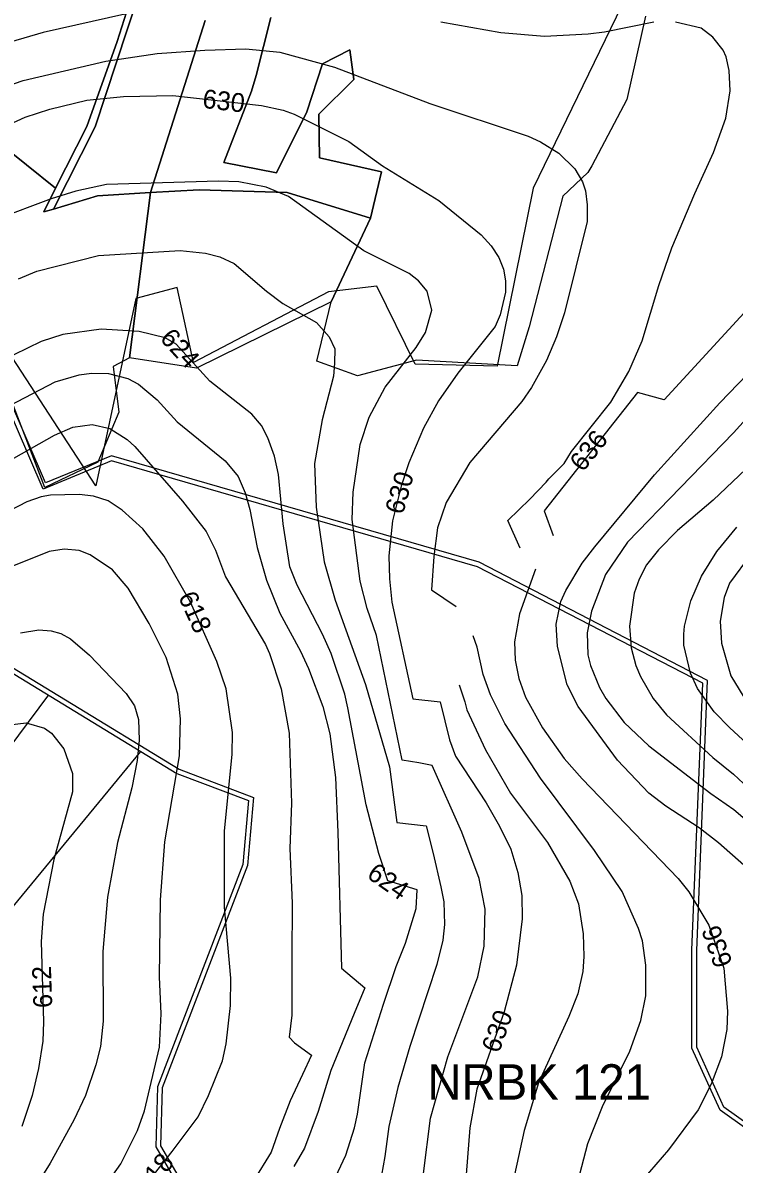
# Model space of a CAD drawing. Extents: x -709418 to -703832, y -1161719 to -1157826.
# Drawn here: x -707643 to -707341.5, y -1161336.1 to -1160852.4 of the extents above; entities that cross this region are included whole.
import ezdxf

# ---------------------------------------------------------------- set-up
doc = ezdxf.new("R2010")
doc.units = 0
for name, color, linetype in [('102_obvod PÚ', 7, 'Continuous'), ('120_vrstevnice hlavní', 7, 'Continuous'), ('121_vrstevnice hlavní_popis', 7, 'Continuous'), ('122_vrstevnice základní', 7, 'Continuous'), ('206_TTP_KN', 7, 'Continuous'), ('210_ostatní plocha_KN', 7, 'Continuous'), ('514 odvodnění - LPIS', 7, 'Continuous'), ('603_NRBK_stav', 7, 'Continuous'), ('604_NRBK_stav_popis', 7, 'Continuous'), ('611_LBK_stav', 7, 'Continuous')]:
    doc.layers.add(name, color=color, linetype=linetype)

msp = doc.modelspace()

# ---------------------------------------------------------------- linework, layer by layer
at = {"layer": '102_obvod PÚ'}
msp.add_lwpolyline([(-707379.03, -1160849.56), (-707386.91, -1160884.92), (-707401.78, -1160912.97), (-707403.5, -1160915.76), (-707414.16, -1160925.85), (-707428.4, -1160981.3), (-707433.48, -1160997.7), (-707476.07, -1160995.38), (-707501.19, -1161001.94), (-707518.38, -1160995.8), (-707512.25, -1160970.61), (-707569.46, -1160998.82), (-707597.76, -1160994.39), (-707604.76, -1160998.08), (-707602.3, -1161017.4), (-707611.22, -1161038.66), (-707633.7, -1161049.37), (-707648.44, -1161011.05)], dxfattribs=at)
at = {"layer": '120_vrstevnice hlavní'}
for points in [[(-707657.31, -1160899.34), (-707641.98, -1160892.4), (-707631.56, -1160888.93), (-707615.94, -1160885.17), (-707600.32, -1160883.58), (-707579.49, -1160883.14), (-707541.88, -1160887.48), (-707532.62, -1160889.36), (-707528, -1160891.1), (-707504.85, -1160902.67), (-707490.53, -1160912.94), (-707466.67, -1160927.69), (-707448.73, -1160942.3), (-707444.54, -1160946.93), (-707441.21, -1160951.85), (-707439.19, -1160956.77), (-707438.46, -1160961.69), (-707438.46, -1160966.6), (-707440.63, -1160976.15), (-707442.8, -1160981.07), (-707458.57, -1161000.88), (-707466.81, -1161012.6), (-707473.18, -1161024.17), (-707479.4, -1161038.93), (-707482.58, -1161048.76), (-707486.34, -1161063.52), (-707487.93, -1161078.27), (-707487.64, -1161088.1), (-707486.63, -1161097.94), (-707477.76, -1161138.9)], [(-707316.24, -1160997.99), (-707341.69, -1161026.2), (-707386.68, -1161072.48), (-707396.08, -1161086.22), (-707402.01, -1161101.7), (-707403.75, -1161110.96), (-707403.46, -1161120.22), (-707402.3, -1161124.84), (-707398.54, -1161134.1), (-707395.94, -1161138.73), (-707388.12, -1161149), (-707377.71, -1161158.84), (-707351.39, -1161179.09), (-707341.55, -1161185.88), (-707333.02, -1161193.12)], [(-707646.89, -1161036.9), (-707629.54, -1161027.21), (-707621.87, -1161023.74), (-707613.63, -1161022.58), (-707606.1, -1161024.32), (-707598.87, -1161028.95), (-707595.55, -1161031.98)], [(-707595.55, -1161031.98), (-707575.3, -1161055.13), (-707565.31, -1161068), (-707561.41, -1161075.96), (-707557.07, -1161087.24), (-707540.15, -1161115.88), (-707538.41, -1161119.64), (-707533.49, -1161134.68), (-707530.17, -1161153.48), (-707529.2, -1161183.13), (-707529.88, -1161202.37), (-707528.86, -1161225.52), (-707529.01, -1161248.66), (-707528.99, -1161272.92), (-707530.12, -1161282.34), (-707527.85, -1161284.68), (-707520.7, -1161289.88), (-707524.47, -1161298.17), (-707529.63, -1161309.3), (-707534.15, -1161320.98), (-707537.75, -1161331.12), (-707545.29, -1161343.18), (-707552.99, -1161352.64), (-707566.55, -1161362.44)], [(-707477.76, -1161138.9), (-707466.07, -1161140.2), (-707462.13, -1161156.3), (-707459.66, -1161163.19), (-707446.56, -1161182.99), (-707440.92, -1161192.83), (-707436.15, -1161202.66), (-707433.11, -1161212.5), (-707431.52, -1161222.33), (-707431.37, -1161232.17), (-707433.69, -1161251.84), (-707439.04, -1161271.51), (-707450.61, -1161304.35), (-707453.51, -1161320.69), (-707456.11, -1161353.09)]]:
    msp.add_lwpolyline(points, dxfattribs=at)
at = {"layer": '122_vrstevnice základní'}
for points in [[(-707185.91, -1160842.79), (-707194.01, -1160852.91), (-707205.58, -1160873.74), (-707220.05, -1160903.83), (-707229.16, -1160915.26), (-707241.89, -1160934.49), (-707255.92, -1160951.27), (-707280.8, -1160976.01), (-707295.55, -1160994.66), (-707325.06, -1161029.96), (-707333.88, -1161039.07), (-707350.37, -1161054.69), (-707365.42, -1161067.56), (-707373.52, -1161075.81)], [(-707274.15, -1160843.08), (-707281.52, -1160853.2), (-707293.09, -1160875.19), (-707309.15, -1160909.9), (-707321.01, -1160941.73), (-707335.62, -1160973.55), (-707371.13, -1161012.11), (-707382.43, -1161009.09), (-707421.99, -1161059.2), (-707418.17, -1161069.63)], [(-707599.74, -1160848.72), (-707634.46, -1160856.53), (-707648.34, -1160860.58), (-707664.54, -1160866.51), (-707687.68, -1160876.2), (-707696.94, -1160882.28), (-707709.67, -1160893.12), (-707713.43, -1160897.32), (-707726.02, -1160907.59), (-707752.48, -1160933.62), (-707768.83, -1160952.57), (-707775.63, -1160961.25), (-707798.77, -1160995.39), (-707814.25, -1161015.35), (-707832.47, -1161041.24), (-707842.74, -1161057.44), (-707851.13, -1161075.67)], [(-707375.54, -1160852.05), (-707396.37, -1160856.39), (-707403.31, -1160857.25), (-707421.83, -1160858.12), (-707440.34, -1160856.67), (-707465.8, -1160852.05)], [(-707432.16, -1161075.03), (-707437.44, -1161063.35), (-707428.02, -1161054.3), (-707421.17, -1161047.13), (-707420.01, -1161045.69), (-707413.58, -1161039.22), (-707410.4, -1161034.01), (-707393.77, -1161013.18), (-707386.1, -1161000.16), (-707380.46, -1160987.14), (-707373.37, -1160963.71), (-707367.88, -1160947.8), (-707358.18, -1160924.66), (-707350.23, -1160907.3), (-707345.02, -1160892.83), (-707343.14, -1160881.26), (-707343.58, -1160872.58), (-707344.88, -1160866.8), (-707346.18, -1160863.91), (-707350.52, -1160858.41), (-707355.44, -1160854.65), (-707366.28, -1160852.05)], [(-707607.84, -1160868.68), (-707586.14, -1160865.35), (-707565.89, -1160863.91), (-707548.54, -1160863.47), (-707534.07, -1160864.77), (-707510.93, -1160871.14), (-707470.43, -1160886.61), (-707428.77, -1160900.36), (-707423.56, -1160902.81), (-707415.75, -1160907.59), (-707408.95, -1160914.24), (-707405.77, -1160919.74), (-707404.51, -1160923.65), (-707403.76, -1160929.53), (-707403.76, -1160936.62), (-707413.44, -1160975.28), (-707416.77, -1160985.41), (-707420.96, -1160995.53), (-707427.32, -1161006.96), (-707431.52, -1161012.89), (-707453.51, -1161038.78), (-707463.63, -1161055.7), (-707467.25, -1161066.41), (-707468.84, -1161078.56), (-707469.84, -1161092.73), (-707459.36, -1161099.77)], [(-707665.12, -1160884.45), (-707642.84, -1160876.78), (-707607.84, -1160868.68)], [(-707482.27, -1161164.89), (-707493.14, -1161112.12), (-707497.04, -1161100.55), (-707500.08, -1161088.97), (-707503.41, -1161062.94), (-707502.97, -1161051.36), (-707500.08, -1161031.11), (-707496.18, -1161019.54), (-707489.38, -1161006.81), (-707476.21, -1160990.04), (-707472.31, -1160983.67), (-707469.7, -1160974.12), (-707471.59, -1160966.17), (-707475.35, -1160961.69), (-707479.25, -1160958.65), (-707498.49, -1160948.96), (-707530.46, -1160925.96), (-707539.86, -1160922.05), (-707551.43, -1160919.74), (-707560.11, -1160919.45), (-707607.55, -1160920.9), (-707620.57, -1160923.79), (-707630.98, -1160926.97), (-707654.42, -1160935.79)], [(-707644.87, -1160960.82), (-707637.06, -1160957.64), (-707611.02, -1160950.98), (-707576.31, -1160948.81), (-707565.6, -1160949.97), (-707559.53, -1160951.56), (-707553.45, -1160954.45), (-707539.71, -1160966.17), (-707532.77, -1160971.38), (-707518.59, -1160979.33), (-707513.1, -1160985.41), (-707510.78, -1160990.61), (-707510.93, -1160996.69), (-707511.36, -1161002.19), (-707516.14, -1161020.7), (-707519.32, -1161039.22), (-707518.74, -1161057.73), (-707515.27, -1161080.87), (-707510.64, -1161097.07), (-707497.72, -1161132.85), (-707487.65, -1161167.77)], [(-707488.36, -1161216.11), (-707492.07, -1161204.47), (-707497.48, -1161183.86), (-707505.29, -1161142.78), (-707506.59, -1161137), (-707512.38, -1161119.64), (-707515.99, -1161111.54), (-707526.7, -1161090.71), (-707529.88, -1161082.9), (-707532.62, -1161064.67), (-707534.65, -1161043.84), (-707536.39, -1161036.03), (-707539.13, -1161028.22), (-707541.88, -1161023.02), (-707545.93, -1161018.24), (-707563.72, -1161004.21), (-707578.04, -1160988.59), (-707582.67, -1160985.84), (-707593.67, -1160983.24), (-707609.86, -1160982.23), (-707626.07, -1160984.54), (-707635.32, -1160987.43), (-707646.89, -1160993.07)], [(-707337.35, -1161209.46), (-707348.06, -1161199.92), (-707356.3, -1161193.55), (-707370.47, -1161184.43), (-707377.71, -1161178.94), (-707390.87, -1161164.91), (-707407.65, -1161142.2), (-707412.28, -1161132.95), (-707416.33, -1161116.75), (-707416.91, -1161107.2), (-707414.89, -1161097.65), (-707412.86, -1161093.02), (-707405.92, -1161081.45), (-707400.56, -1161074.51), (-707375.25, -1161043.99), (-707347.48, -1161013.47), (-707332, -1160997.27)], [(-707648.48, -1161014.63), (-707629.39, -1161004.5), (-707619.12, -1161001.61), (-707613.92, -1161000.88), (-707606.68, -1161001.03), (-707598.58, -1161003.2), (-707593.96, -1161005.51), (-707586.14, -1161012.17), (-707577.61, -1161021.57), (-707557.22, -1161038.06), (-707551.72, -1161044.71), (-707548.83, -1161051.66), (-707546.8, -1161058.6), (-707543.62, -1161074.8), (-707539.71, -1161088.68), (-707534.07, -1161102.57), (-707525.25, -1161118.77), (-707521.92, -1161126), (-707515.85, -1161142.2), (-707512.95, -1161153.77), (-707510.49, -1161172.29), (-707509.48, -1161195.43), (-707507.89, -1161253.09), (-707498.09, -1161261.38), (-707502.61, -1161272.31), (-707512.41, -1161296.44), (-707517.87, -1161313.75), (-707523.66, -1161329.37), (-707528.14, -1161337.18)], [(-707589.91, -1161343.6), (-707579.74, -1161330.78), (-707568.64, -1161316.06), (-707564.3, -1161307.1), (-707558.32, -1161292.38), (-707556.78, -1161285.11), (-707555.05, -1161268.91), (-707554.9, -1161257.34), (-707557.5, -1161227.25), (-707557.5, -1161194.85), (-707554.32, -1161162.45), (-707554.18, -1161153.2), (-707556.78, -1161134.68), (-707560.83, -1161123.11), (-707571.97, -1161097.94), (-707583.11, -1161078.41), (-707592.22, -1161066.84), (-707600.9, -1161058.89), (-707606.83, -1161054.98), (-707613.05, -1161052.96), (-707619.12, -1161052.23), (-707631.27, -1161052.52), (-707635.32, -1161053.25), (-707641.4, -1161055.42), (-707671.48, -1161070.89)], [(-707323.61, -1161169.25), (-707343.29, -1161151.17), (-707349.94, -1161144.37), (-707357.03, -1161134.54), (-707359.92, -1161128.03), (-707362.81, -1161116.17), (-707362.81, -1161111.54), (-707362.52, -1161108.07), (-707359.78, -1161097.36), (-707355.29, -1161086.95), (-707348.78, -1161076.53), (-707340.39, -1161066.12)], [(-707612.32, -1161351.36), (-707601.48, -1161336.03), (-707594.39, -1161321.85), (-707591.49, -1161313.6), (-707585.13, -1161286.56), (-707584.41, -1161272.38), (-707585.13, -1161256.76), (-707584.7, -1161224.07), (-707582.82, -1161199.48), (-707576.6, -1161163.03), (-707576.16, -1161147.41), (-707577.32, -1161137), (-707582.24, -1161121.37), (-707589.47, -1161106.91), (-707598.44, -1161092.01), (-707604.95, -1161084.2), (-707614.49, -1161077.83), (-707619.12, -1161076.1), (-707625.49, -1161075.52), (-707631.85, -1161076.39), (-707651.98, -1161084.54)], [(-707373.52, -1161075.81), (-707378.58, -1161082.18), (-707381.73, -1161088.2), (-707383.79, -1161094.18), (-707385.81, -1161108.07), (-707385.09, -1161117.32), (-707383.21, -1161124.84), (-707381.18, -1161129.47), (-707375.83, -1161138.73), (-707370.19, -1161145.67), (-707350.52, -1161163.75), (-707341.69, -1161170.84), (-707316.24, -1161194.56)], [(-707334.32, -1161077.4), (-707343.43, -1161089.84), (-707345.74, -1161095.92), (-707347.34, -1161106.04), (-707346.9, -1161115.3), (-707342.85, -1161129.18), (-707335.76, -1161140.76)], [(-707425.74, -1161083.98), (-707432.53, -1161102.86), (-707434.56, -1161114.72), (-707434.27, -1161122.53), (-707432.82, -1161130.34), (-707429.93, -1161138.15), (-707422.7, -1161151.17), (-707413.58, -1161164.19), (-707405.92, -1161172.87), (-707365.27, -1161215.1), (-707360.64, -1161220.74), (-707352.25, -1161234.78), (-707345.89, -1161253), (-707344.3, -1161271.23), (-707344.59, -1161279.04), (-707346.9, -1161290.61), (-707351.24, -1161302.18), (-707356.74, -1161313.17), (-707369.32, -1161330.09), (-707382.77, -1161345.57)], [(-707644, -1161110.96), (-707636.19, -1161109.66), (-707630.98, -1161110.09), (-707626.93, -1161111.25), (-707622.88, -1161113.42), (-707614.78, -1161120.36), (-707599.16, -1161136.71), (-707595.69, -1161141.91), (-707593.95, -1161147.7), (-707593.67, -1161156.38), (-707594.53, -1161165.06), (-707596.85, -1161176.63), (-707602.92, -1161199.77), (-707607.12, -1161222.91), (-707609.14, -1161246.06), (-707609, -1161275.56), (-707610.16, -1161286.27), (-707612.04, -1161294.08), (-707616.52, -1161307.1), (-707621.44, -1161317.51), (-707631.42, -1161335.74), (-707637.93, -1161346.15)], [(-707410.26, -1161353.38), (-707403.46, -1161327.35), (-707397.24, -1161311.73), (-707385.67, -1161288.29), (-707381.04, -1161275.28), (-707378.87, -1161264.86), (-707378.87, -1161251.84), (-707380.32, -1161241.43), (-707382.05, -1161236.22), (-707388.99, -1161220.6), (-707400.71, -1161203.24), (-707423.56, -1161172.58), (-707438.75, -1161149.43), (-707444.83, -1161137.28), (-707447.86, -1161128.61), (-707450.47, -1161117.03), (-707452.07, -1161112.2)], [(-707458.11, -1161132.93), (-707455.6, -1161140.22), (-707454.77, -1161143.59), (-707446.85, -1161160.55), (-707436.29, -1161178.94), (-707420.67, -1161199.77), (-707411.12, -1161216.26), (-707407.51, -1161225.81), (-707405.48, -1161238.54), (-707405.19, -1161248.08), (-707405.63, -1161254.45), (-707407.8, -1161263.99), (-707411.56, -1161273.54), (-707424.43, -1161301.6), (-707430.51, -1161321.85), (-707438.75, -1161359.46)], [(-707658.32, -1161151.03), (-707641.65, -1161149.09), (-707633.88, -1161151.31), (-707630.84, -1161153.48), (-707625.63, -1161160.14), (-707622.02, -1161170.55), (-707622.02, -1161178.36), (-707629.83, -1161207), (-707634.46, -1161230.15), (-707635.32, -1161241.72), (-707634.31, -1161275.85), (-707634.6, -1161283.95), (-707636.34, -1161295.53), (-707639.08, -1161307.1), (-707643.42, -1161320.11)], [(-707456.98, -1161195.43), (-707469.46, -1161167.15), (-707475.11, -1161166.02), (-707482.27, -1161164.89)], [(-707487.65, -1161167.77), (-707484.53, -1161191.28), (-707472.1, -1161192.78), (-707469.08, -1161204.47), (-707465.8, -1161218.57), (-707464.5, -1161224.94), (-707464.21, -1161234.49), (-707464.93, -1161241.14), (-707467.54, -1161251.55), (-707478.96, -1161286.27), (-707484.03, -1161303.62), (-707487.93, -1161320.11), (-707489.52, -1161332.84), (-707492.41, -1161348.75)], [(-707473.18, -1161340.08), (-707470.14, -1161316.64), (-707462.91, -1161290.61), (-707450.18, -1161256.76), (-707447.43, -1161243.74), (-707447, -1161228.12), (-707449.6, -1161215.1), (-707456.98, -1161195.43)], [(-707511.51, -1161343.84), (-707506.16, -1161332.27), (-707502.39, -1161320.69), (-707501.09, -1161314.91), (-707498.06, -1161293.21), (-707490.12, -1161268.28), (-707484.77, -1161252.37), (-707480.76, -1161242.54), (-707476.24, -1161227.84), (-707475.86, -1161219.92), (-707488.36, -1161216.11)]]:
    msp.add_lwpolyline(points, dxfattribs=at)
at = {"layer": '206_TTP_KN'}
for p, q in [((-707612.43, -1160896.44), (-707584.28, -1160811.67)), ((-707588.95, -1160816.09), (-707603.08, -1160860.26)), ((-707565.78, -1160851.38), (-707588.84, -1160924.25)), ((-707544.12, -1160874.64), (-707537.95, -1160850.13)), ((-707379.03, -1160849.56), (-707386.91, -1160884.92)), ((-707603.08, -1160860.26), (-707615.91, -1160896.35)), ((-707504.37, -1160863.76), (-707516.04, -1160869.72)), ((-707502.66, -1160876.43), (-707504.37, -1160863.76)), ((-707516.04, -1160869.72), (-707522.68, -1160890.16)), ((-707546.05, -1160881.28), (-707544.12, -1160874.64)), ((-707517.57, -1160891.05), (-707502.66, -1160876.43)), ((-707557.75, -1160911.57), (-707546.05, -1160881.28)), ((-707386.91, -1160884.92), (-707401.78, -1160912.97)), ((-707522.68, -1160890.16), (-707535.56, -1160915.89)), ((-707517.29, -1160909.61), (-707517.57, -1160891.05)), ((-707630.05, -1160931.33), (-707612.43, -1160896.44)), ((-707615.91, -1160896.35), (-707629.14, -1160922.43)), ((-707629.14, -1160922.43), (-707655.07, -1160901.72)), ((-707491.03, -1160915.53), (-707517.29, -1160909.61)), ((-707535.56, -1160915.89), (-707557.75, -1160911.57)), ((-707495.58, -1160935.24), (-707491.03, -1160915.53)), ((-707401.78, -1160912.97), (-707403.5, -1160915.76)), ((-707403.5, -1160915.76), (-707414.16, -1160925.85)), ((-707588.84, -1160924.25), (-707611.32, -1160925.68)), ((-707597.76, -1160994.39), (-707588.84, -1160924.25)), ((-707588.84, -1160924.25), (-707568.22, -1160923.11)), ((-707568.22, -1160923.11), (-707530.97, -1160924.33)), ((-707530.97, -1160924.33), (-707495.58, -1160935.24)), ((-707611.32, -1160925.68), (-707630.05, -1160931.33)), ((-707414.16, -1160925.85), (-707428.4, -1160981.3)), ((-707512.25, -1160970.61), (-707495.58, -1160935.24)), ((-707495.58, -1160935.24), (-707512.25, -1160970.61)), ((-707512.25, -1160970.61), (-707569.46, -1160998.82)), ((-707518.38, -1160995.8), (-707512.25, -1160970.61)), ((-707428.4, -1160981.3), (-707433.48, -1160997.7)), ((-707569.46, -1160998.82), (-707597.76, -1160994.39)), ((-707501.19, -1161001.94), (-707518.38, -1160995.8)), ((-707476.07, -1160995.38), (-707501.19, -1161001.94)), ((-707433.48, -1160997.7), (-707476.07, -1160995.38))]:
    msp.add_line(p, q, dxfattribs=at)
at = {"layer": '210_ostatní plocha_KN'}
for p, q in [((-707584.28, -1160811.67), (-707612.43, -1160896.44)), ((-707603.08, -1160860.26), (-707588.95, -1160816.09)), ((-707588.84, -1160924.25), (-707565.78, -1160851.38)), ((-707537.95, -1160850.13), (-707544.12, -1160874.64)), ((-707615.91, -1160896.35), (-707603.08, -1160860.26)), ((-707516.04, -1160869.72), (-707504.37, -1160863.76)), ((-707504.37, -1160863.76), (-707502.66, -1160876.43)), ((-707522.68, -1160890.16), (-707516.04, -1160869.72)), ((-707544.12, -1160874.64), (-707546.05, -1160881.28)), ((-707502.66, -1160876.43), (-707517.57, -1160891.05)), ((-707546.05, -1160881.28), (-707557.75, -1160911.57)), ((-707535.56, -1160915.89), (-707522.68, -1160890.16)), ((-707517.57, -1160891.05), (-707517.29, -1160909.61)), ((-707612.43, -1160896.44), (-707630.05, -1160931.33)), ((-707629.14, -1160922.43), (-707615.91, -1160896.35)), ((-707655.07, -1160901.72), (-707629.14, -1160922.43)), ((-707517.29, -1160909.61), (-707491.03, -1160915.53)), ((-707557.75, -1160911.57), (-707535.56, -1160915.89)), ((-707491.03, -1160915.53), (-707495.58, -1160935.24)), ((-707634.18, -1160932.56), (-707629.14, -1160922.43)), ((-707629.14, -1160922.43), (-707634.18, -1160932.56)), ((-707611.32, -1160925.68), (-707588.84, -1160924.25)), ((-707588.84, -1160924.25), (-707597.76, -1160994.39)), ((-707568.22, -1160923.11), (-707588.84, -1160924.25)), ((-707530.97, -1160924.33), (-707568.22, -1160923.11)), ((-707495.58, -1160935.24), (-707530.97, -1160924.33)), ((-707630.05, -1160931.33), (-707611.32, -1160925.68)), ((-707630.05, -1160931.33), (-707634.18, -1160932.56)), ((-707634.18, -1160932.56), (-707630.05, -1160931.33)), ((-707597.76, -1160994.39), (-707604.76, -1160998.08)), ((-707604.76, -1160998.08), (-707602.3, -1161017.4)), ((-707633.7, -1161049.37), (-707648.44, -1161011.05)), ((-707602.3, -1161017.4), (-707611.22, -1161038.66)), ((-707611.22, -1161038.66), (-707633.7, -1161049.37))]:
    msp.add_line(p, q, dxfattribs=at)
at = {"layer": '514 odvodnění - LPIS'}
msp.add_lwpolyline([(-707426.72, -1160922.44), (-707441.87, -1160997.91), (-707476.65, -1160997.1), (-707492.95, -1160963.95), (-707513.5, -1160966.37), (-707570.68, -1160996.42), (-707577.66, -1160964.63), (-707595.13, -1160969.2), (-707612.03, -1161048.56), (-707698.98, -1160915.4), (-707745.87, -1160869.91), (-707562.29, -1160777.61), (-707485.01, -1160770.42), (-707423.61, -1160786.68), (-707402.42, -1160806.85), (-707379.79, -1160825.66)], close=True, dxfattribs=at)
at = {"layer": '603_NRBK_stav'}
for points in [[(-707314.67, -1161334.11), (-707345.86, -1161311.96), (-707357.35, -1161286.53), (-707357.35, -1161245.51), (-707352.7, -1161131.1), (-707449.55, -1161081.05), (-707605.5, -1161035.93), (-707633.41, -1161047.41), (-707671.99, -1160957.99), (-707727.46, -1160891.36), (-707727.46, -1160891.36)], [(-707315.5, -1161335.98), (-707347.46, -1161313.28), (-707359.35, -1161286.96), (-707359.35, -1161245.47), (-707354.75, -1161132.29), (-707450.3, -1161082.92), (-707605.39, -1161038.04), (-707634.47, -1161050.01), (-707673.71, -1160959.04), (-707729, -1160892.64)], [(-707789.77, -1160982.83), (-707761.75, -1161007.47), (-707673.22, -1161109.89), (-707576.79, -1161168.7), (-707545.18, -1161180.66), (-707547.8, -1161209.52), (-707583.9, -1161303.82), (-707584.69, -1161328.34), (-707570.44, -1161352.86), (-707458.51, -1161425.55), (-707377.57, -1161463.14), (-707284.53, -1161485.17), (-707158.47, -1161471.26)], [(-707791.09, -1160984.33), (-707763.18, -1161008.88), (-707674.53, -1161111.44), (-707577.68, -1161170.51), (-707547.31, -1161181.99), (-707549.77, -1161209.07), (-707585.88, -1161303.42), (-707586.71, -1161328.85), (-707571.93, -1161354.28), (-707459.48, -1161427.3), (-707378.22, -1161465.04), (-707284.65, -1161487.19), (-707158.25, -1161473.24)]]:
    msp.add_lwpolyline(points, dxfattribs=at)
at = {"layer": '611_LBK_stav'}
for points in [[(-707632.15, -1161137.28), (-707662.28, -1161177.44), (-707761.22, -1161239.25), (-707803.82, -1161314.8), (-707816.19, -1161339.53), (-707820.31, -1161362.88)], [(-707779.09, -1161375.24), (-707737.86, -1161290.08), (-707647.16, -1161226.89), (-707592.96, -1161161.18)]]:
    msp.add_lwpolyline(points, dxfattribs=at)

# ---------------------------------------------------------------- texts
at = {"layer": '121_vrstevnice hlavní_popis'}
for s, rotation, p in [('630', 353.2021, (-707567.17, -1160888.36)), ('624', 312.4039, (-707585.3, -1160986.4)), ('636', 51.7751, (-707405.57, -1161043.11)), ('630', 74.5626, (-707481.92, -1161061.15)), ('618', 294.4026, (-707577.3, -1161095.6)), ('624', 325.0011, (-707497.67, -1161214.42)), ('636', 109.4538, (-707342.01, -1161251.04)), ('612', 91.9381, (-707630.53, -1161269.82)), ('630', 70.179, (-707441.24, -1161289.48)), ('618', 51.4619, (-707589.65, -1161349.57))]:
    msp.add_text(s, height=8, rotation=rotation, dxfattribs=at).set_placement(p)
at = {"layer": '604_NRBK_stav_popis'}
msp.add_text('NRBK 121', height=15, dxfattribs=at).set_placement((-707471.55, -1161308.79))

doc.saveas('drawing.dxf')
